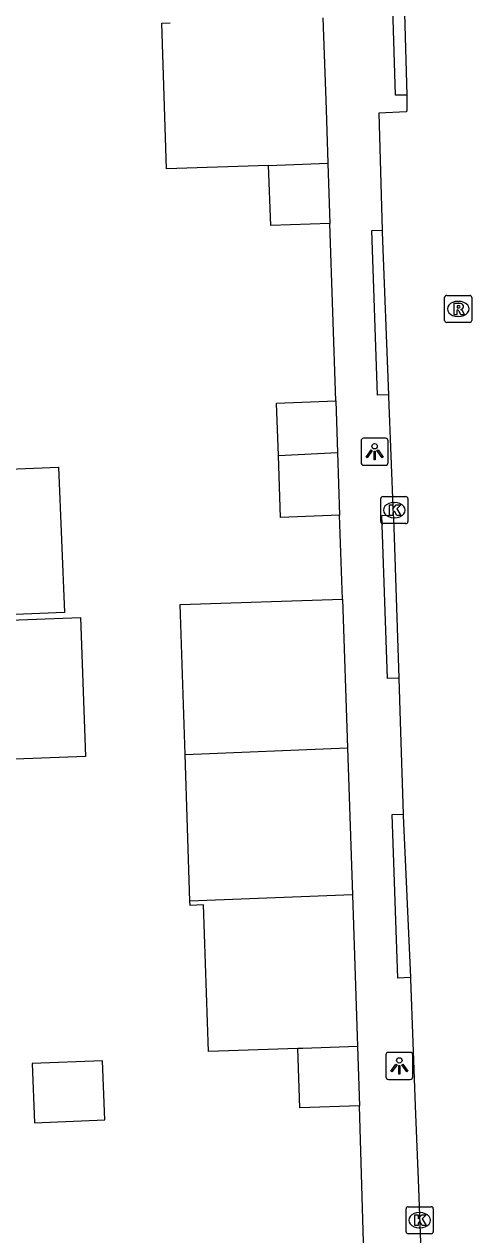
# Model space of a CAD drawing. Extents: x 161084 to 161928, y 385355 to 386522.
# Drawn here: x 161794.11 to 161810.63, y 386372.3 to 386417.03 of the extents above; entities that cross this region are included whole.
import ezdxf

# ---------------------------------------------------------------- set-up
doc = ezdxf.new("R2010")
doc.units = 0
for name, color, linetype in [('IMGEO_Kolk', 7, 'Continuous'), ('IMGEO_Lichtpunt', 7, 'Continuous'), ('IMGEO_Muur', 7, 'Continuous'), ('IMGEO_Pand', 7, 'Continuous'), ('IMGEO_Rijbaan_lokaal_open', 7, 'Continuous'), ('IMGEO_Rioolput', 7, 'Continuous'), ('IMGEO_Voetpad_open', 7, 'Continuous')]:
    doc.layers.add(name, color=color, linetype=linetype)

msp = doc.modelspace()

# ---------------------------------------------------------------- linework, layer by layer
at = {"layer": 'IMGEO_Kolk'}
for p, q in [((161807.273, 386398.65), (161807.273, 386399.502)), ((161807.348, 386399.576), (161808.2, 386399.576)), ((161807.761, 386399.356), (161807.786, 386399.356)), ((161808.274, 386399.502), (161808.274, 386398.65)), ((161808.2, 386398.576), (161807.348, 386398.576)), ((161807.784, 386398.796), (161807.759, 386398.796)), ((161808.211, 386372.415), (161808.211, 386373.267)), ((161808.286, 386373.341), (161809.138, 386373.341)), ((161808.699, 386373.121), (161808.724, 386373.121)), ((161809.212, 386373.267), (161809.212, 386372.415)), ((161808.722, 386372.561), (161808.697, 386372.561)), ((161809.138, 386372.341), (161808.286, 386372.341))]:
    msp.add_line(p, q, dxfattribs=at)
for points in [[(161807.273, 386398.65), (161807.273, 386399.502)], [(161807.348, 386399.576), (161808.2, 386399.576)], [(161808.274, 386399.502), (161808.274, 386398.65)], [(161807.594, 386399.276), (161807.717, 386399.276), (161807.717, 386399.125), (161807.847, 386399.276), (161808.011, 386399.276), (161807.865, 386399.125), (161808.018, 386398.876), (161807.866, 386398.876), (161807.781, 386399.04), (161807.717, 386398.973), (161807.717, 386398.876), (161807.594, 386398.876), (161807.594, 386399.276)], [(161808.2, 386398.576), (161807.348, 386398.576)], [(161808.211, 386372.415), (161808.211, 386373.267)], [(161808.286, 386373.341), (161809.138, 386373.341)], [(161808.532, 386373.041), (161808.655, 386373.041), (161808.655, 386372.89), (161808.785, 386373.041), (161808.949, 386373.041), (161808.803, 386372.89), (161808.956, 386372.641), (161808.804, 386372.641), (161808.719, 386372.805), (161808.655, 386372.738), (161808.655, 386372.641), (161808.532, 386372.641), (161808.532, 386373.041)], [(161809.212, 386373.267), (161809.212, 386372.415)], [(161809.138, 386372.341), (161808.286, 386372.341)]]:
    msp.add_lwpolyline(points, dxfattribs=at)
for centre, start, end in [((161807.35, 386399.5), 91.552, 178.448), ((161807.35, 386399.5), 91.552, 178.448), ((161808.198, 386399.5), 1.552, 88.448), ((161808.198, 386399.5), 1.552, 88.448), ((161807.35, 386398.652), 181.552, 268.448), ((161807.35, 386398.652), 181.552, 268.448), ((161808.198, 386398.652), 271.552, 358.448), ((161808.198, 386398.652), 271.552, 358.448), ((161808.288, 386373.265), 91.552, 178.448), ((161808.288, 386373.265), 91.552, 178.448), ((161809.136, 386373.265), 1.552, 88.448), ((161809.136, 386373.265), 1.552, 88.448), ((161808.288, 386372.417), 181.552, 268.448), ((161808.288, 386372.417), 181.552, 268.448), ((161809.136, 386372.417), 271.552, 358.448), ((161809.136, 386372.417), 271.552, 358.448)]:
    msp.add_arc(centre, 0.0765, start, end, dxfattribs=at)
for centre, major_axis, ratio, start_param, end_param in [((161807.76, 386399.076), (-0.387, 0.002), 0.722429, 4.712389, 7.853982), ((161807.785, 386399.076), (-0.39, 0.002), 0.717154, 1.570796, 4.712389), ((161808.698, 386372.841), (-0.387, 0.002), 0.722429, 4.712389, 7.853982), ((161808.723, 386372.841), (-0.39, 0.002), 0.717154, 1.570796, 4.712389)]:
    msp.add_ellipse(centre, major_axis=major_axis, ratio=ratio, start_param=start_param, end_param=end_param, dxfattribs=at)
at = {"layer": 'IMGEO_Lichtpunt'}
for p, q in [((161806.549, 386401.637), (161806.549, 386400.83)), ((161806.549, 386401.637), (161806.549, 386400.83)), ((161807.451, 386401.732), (161806.643, 386401.732)), ((161807.451, 386401.732), (161806.643, 386401.732)), ((161807.545, 386400.83), (161807.545, 386401.637)), ((161807.545, 386400.83), (161807.545, 386401.637)), ((161806.643, 386400.736), (161807.451, 386400.736)), ((161806.643, 386400.736), (161807.451, 386400.736)), ((161807.461, 386378.947), (161807.461, 386378.14)), ((161807.461, 386378.947), (161807.461, 386378.14)), ((161808.363, 386379.042), (161807.555, 386379.042)), ((161808.363, 386379.042), (161807.555, 386379.042)), ((161808.457, 386378.14), (161808.457, 386378.947)), ((161808.457, 386378.14), (161808.457, 386378.947)), ((161807.555, 386378.046), (161808.363, 386378.046)), ((161807.555, 386378.046), (161808.363, 386378.046))]:
    msp.add_line(p, q, dxfattribs=at)
for points in [[(161806.923, 386401.301), (161806.962, 386401.273), (161806.774, 386401.011), (161806.736, 386401.038), (161806.923, 386401.301)], [(161807.025, 386401.253), (161807.072, 386401.253), (161807.072, 386400.931), (161807.025, 386400.931), (161807.025, 386401.253)], [(161807.135, 386401.273), (161807.173, 386401.3), (161807.36, 386401.038), (161807.321, 386401.01), (161807.135, 386401.273)], [(161807.835, 386378.611), (161807.874, 386378.583), (161807.686, 386378.321), (161807.648, 386378.348), (161807.835, 386378.611)], [(161807.937, 386378.563), (161807.984, 386378.563), (161807.984, 386378.241), (161807.937, 386378.241), (161807.937, 386378.563)], [(161808.047, 386378.583), (161808.085, 386378.61), (161808.272, 386378.348), (161808.233, 386378.32), (161808.047, 386378.583)]]:
    msp.add_lwpolyline(points, dxfattribs=at)
for centre in [(161807.048, 386401.435), (161807.96, 386378.745)]:
    msp.add_circle(centre, 0.0994, dxfattribs=at)
for centre, start, end in [((161806.643, 386401.637), 90, 180), ((161806.643, 386401.637), 90, 180), ((161807.451, 386401.637), 0, 90), ((161807.451, 386401.637), 0, 90), ((161806.643, 386400.83), 180, 270), ((161806.643, 386400.83), 180, 270), ((161807.451, 386400.83), 270, 0), ((161807.451, 386400.83), 270, 360), ((161807.555, 386378.947), 90, 180), ((161807.555, 386378.947), 90, 180), ((161808.363, 386378.947), 0, 90), ((161808.363, 386378.947), 0, 90), ((161807.555, 386378.14), 180, 270), ((161807.555, 386378.14), 180, 270), ((161808.363, 386378.14), 270, 0), ((161808.363, 386378.14), 270, 360)]:
    msp.add_arc(centre, 0.0946, start, end, dxfattribs=at)
at = {"layer": 'IMGEO_Muur'}
msp.add_lwpolyline([(161806.89, 386363.226), (161806.484, 386377.067)], dxfattribs=at)
at = {"layer": 'IMGEO_Pand'}
for points in [[(161805.14, 386417.262), (161805.253, 386413.881), (161805.319, 386411.899)], [(161803.131, 386411.81), (161799.368, 386411.689), (161799.194, 386417.07), (161799.497, 386417.08)], [(161803.131, 386411.81), (161805.319, 386411.899)], [(161805.394, 386409.668), (161803.212, 386409.586), (161803.131, 386411.81)], [(161805.319, 386411.899), (161805.394, 386409.668)], [(161803.493, 386401.098), (161803.422, 386403.031), (161805.613, 386403.117)], [(161805.613, 386403.117), (161805.677, 386401.2)], [(161803.493, 386401.098), (161805.677, 386401.2)], [(161805.754, 386398.886), (161803.577, 386398.806), (161803.493, 386401.098)], [(161805.677, 386401.2), (161805.754, 386398.886)], [(161791.518, 386400.497), (161791.727, 386400.515), (161795.379, 386400.667), (161795.603, 386395.293), (161791.951, 386395.141)], [(161800.049, 386390.048), (161799.865, 386395.587), (161805.862, 386395.787)], [(161805.862, 386395.787), (161806.044, 386390.292)], [(161791.951, 386395.141), (161791.958, 386394.955), (161796.19, 386395.108), (161796.376, 386389.971), (161792.144, 386389.818), (161792.147, 386389.726), (161789.12, 386389.603)], [(161800.049, 386390.048), (161806.044, 386390.292)], [(161800.23, 386384.632), (161800.049, 386390.048)], [(161806.044, 386390.292), (161806.225, 386384.868)], [(161806.225, 386384.868), (161800.23, 386384.632)], [(161804.216, 386379.183), (161800.915, 386379.073), (161800.735, 386384.49), (161800.235, 386384.473), (161800.23, 386384.632)], [(161806.225, 386384.868), (161806.411, 386379.255)], [(161806.411, 386379.255), (161804.392, 386379.181), (161804.216, 386379.183)], [(161806.484, 386377.067), (161804.288, 386376.994), (161804.216, 386379.183)], [(161806.411, 386379.255), (161806.484, 386377.067)], [(161797.082, 386376.545), (161796.997, 386378.736), (161794.401, 386378.636), (161794.486, 386376.444), (161797.082, 386376.545)]]:
    msp.add_lwpolyline(points, dxfattribs=at)
at = {"layer": 'IMGEO_Rijbaan_lokaal_open'}
for points in [[(161808.065, 386420.446), (161808.238, 386414.413)], [(161808.238, 386414.413), (161808.242, 386414.276), (161808.232, 386413.88), (161808.23, 386413.786), (161807.205, 386413.745), (161807.326, 386409.417)], [(161807.326, 386409.417), (161807.328, 386409.349), (161807.562, 386403.336)], [(161807.562, 386403.336), (161807.565, 386403.269), (161807.738, 386398.896)], [(161807.738, 386398.896), (161807.741, 386398.811), (161807.94, 386392.867)], [(161807.94, 386392.867), (161807.993, 386391.266), (161808.105, 386387.845)], [(161808.105, 386387.845), (161808.107, 386387.795), (161808.367, 386381.805)], [(161808.367, 386381.805), (161808.37, 386381.743), (161808.539, 386377.064), (161808.673, 386374.026), (161809.472, 386352.285), (161809.473, 386347.647)]]:
    msp.add_lwpolyline(points, dxfattribs=at)
at = {"layer": 'IMGEO_Rioolput'}
for p, q in [((161809.633, 386406.083), (161809.633, 386406.935)), ((161809.708, 386407.009), (161810.56, 386407.009)), ((161810.634, 386406.935), (161810.634, 386406.083)), ((161810.121, 386406.789), (161810.146, 386406.789)), ((161810.56, 386406.009), (161809.708, 386406.009)), ((161810.144, 386406.229), (161810.119, 386406.229))]:
    msp.add_line(p, q, dxfattribs=at)
for points in [[(161809.633, 386406.083), (161809.633, 386406.935)], [(161809.708, 386407.009), (161810.56, 386407.009)], [(161810.634, 386406.935), (161810.634, 386406.083)], [(161810.222, 386406.707), (161809.97, 386406.709), (161809.97, 386406.309)], [(161809.97, 386406.309), (161810.094, 386406.309), (161810.094, 386406.471), (161810.105, 386406.471)], [(161810.148, 386406.628), (161810.094, 386406.628), (161810.094, 386406.547)], [(161810.094, 386406.547), (161810.146, 386406.547)], [(161810.152, 386406.442), (161810.223, 386406.309), (161810.363, 386406.309), (161810.298, 386406.435)], [(161810.56, 386406.009), (161809.708, 386406.009)]]:
    msp.add_lwpolyline(points, dxfattribs=at)
for centre, radius, start, end in [((161809.71, 386406.933), 0.0765, 91.552, 178.448), ((161809.71, 386406.933), 0.0765, 91.552, 178.448), ((161810.558, 386406.933), 0.0765, 1.552, 88.448), ((161810.558, 386406.933), 0.0765, 1.552, 88.448), ((161810.104, 386406.418), 0.0533, 26.0293, 88.6989), ((161810.13, 386406.736), 0.19, 274.7715, 282.9687), ((161810.154, 386406.532), 0.0964, 77.0061, 93.1865), ((161810.168, 386406.589), 0.0378, 276.6634, 79.6772), ((161810.221, 386406.597), 0.109, 350.3612, 89.416), ((161810.219, 386406.597), 0.112, 277.5842, 350.9817), ((161810.203, 386406.382), 0.108, 29.5134, 73.7905), ((161809.71, 386406.085), 0.0765, 181.552, 268.448), ((161809.71, 386406.085), 0.0765, 181.552, 268.448), ((161810.558, 386406.085), 0.0765, 271.552, 358.448), ((161810.558, 386406.085), 0.0765, 271.552, 358.448)]:
    msp.add_arc(centre, radius, start, end, dxfattribs=at)
for centre, major_axis, ratio, start_param, end_param in [((161810.12, 386406.509), (-0.387, 0.002), 0.722429, 4.712389, 7.853982), ((161810.145, 386406.509), (-0.39, 0.002), 0.717154, 1.570796, 4.712389)]:
    msp.add_ellipse(centre, major_axis=major_axis, ratio=ratio, start_param=start_param, end_param=end_param, dxfattribs=at)
at = {"layer": 'IMGEO_Voetpad_open'}
for points in [[(161808.238, 386414.413), (161807.814, 386414.401), (161807.639, 386420.424), (161808.065, 386420.446)], [(161805.613, 386403.117), (161805.394, 386409.668)], [(161807.562, 386403.336), (161807.156, 386403.322), (161806.944, 386409.404), (161807.326, 386409.417)], [(161805.862, 386395.787), (161805.754, 386398.886)], [(161807.94, 386392.867), (161807.519, 386392.853), (161807.31, 386398.881), (161807.738, 386398.896)], [(161808.367, 386381.805), (161807.904, 386381.789), (161807.694, 386387.831), (161808.105, 386387.845)], [(161806.89, 386363.226), (161806.484, 386377.067)]]:
    msp.add_lwpolyline(points, dxfattribs=at)

doc.saveas('drawing.dxf')
